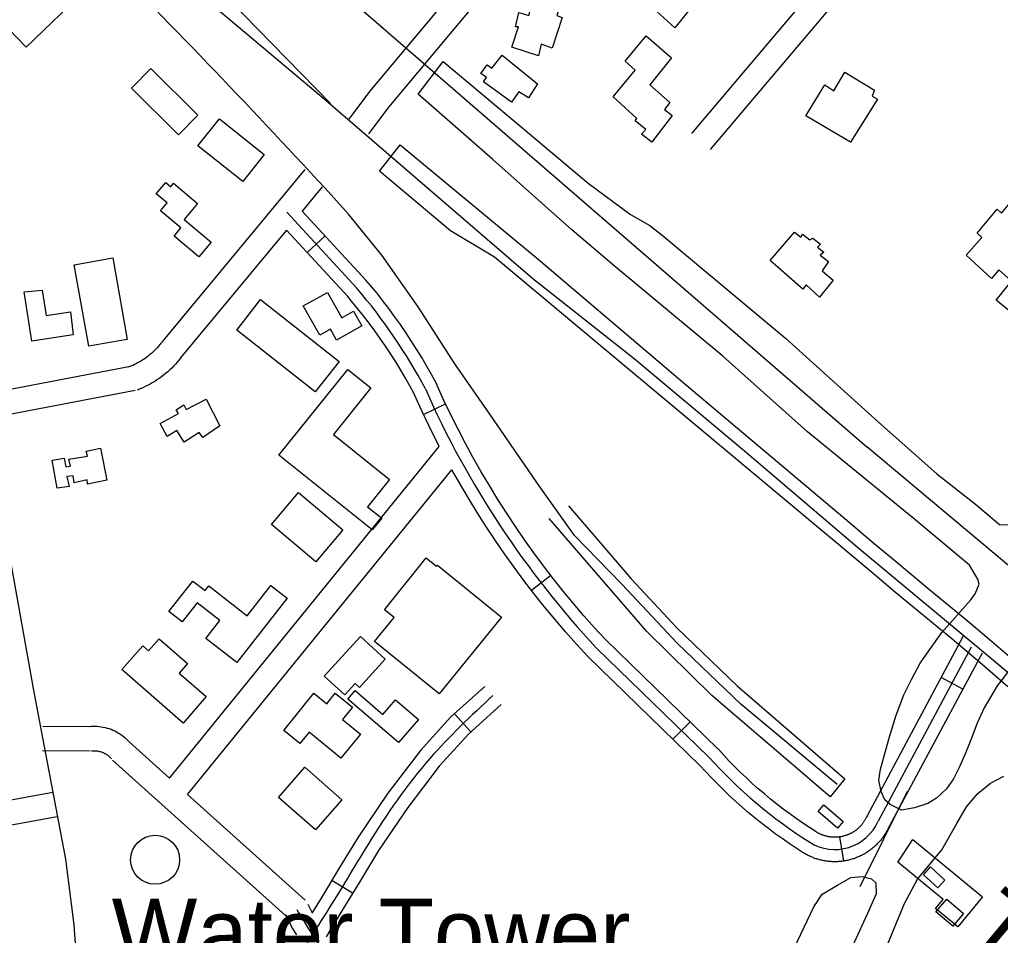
# Model space of a CAD drawing. Extents: x 3683402 to 3721514, y 487807 to 513565.
# Drawn here: x 3699177 to 3700378, y 501163 to 502284 of the extents above; entities that cross this region are included whole.
import ezdxf

# ---------------------------------------------------------------- set-up
doc = ezdxf.new("R2010")
doc.units = 0
for name, color, linetype in [('V-BLDG-OTLN', 7, 'Continuous'), ('V-BRDG-OTLN', 7, 'Continuous'), ('V-DOMW-IDEN', 7, 'Continuous'), ('V-DOMW-TANK', 7, 'Continuous'), ('V-FLOD-BASE', 7, 'Continuous'), ('V-LEVE-TOET', 7, 'Continuous'), ('V-RAIL-TRAK', 7, 'Continuous'), ('V-ROAD-CNTR', 7, 'Continuous'), ('V-RRAP-FSHR', 7, 'Continuous'), ('V-TOPO-GNAM-IDEN', 7, 'Continuous'), ('V-TOPO-SHOR', 7, 'Continuous')]:
    doc.layers.add(name, color=color, linetype=linetype)

msp = doc.modelspace()

# ---------------------------------------------------------------- linework, layer by layer
at = {"layer": 'V-BLDG-OTLN'}
for points in [[(3699165.2, 502419), (3699258.8, 502322), (3699184.9, 502250.6), (3699141.8, 502295.2), (3699172.7, 502325), (3699122.2, 502377.4)], [(3700001.7, 502301.5), (3699979.4, 502274.3), (3699952.4, 502298.5), (3699973.3, 502323.2)], [(3699810.7, 502313.5), (3699839.3, 502304), (3699835.1, 502289.5), (3699841.6, 502286.7), (3699829.1, 502249.5), (3699815.9, 502254.2), (3699812.4, 502239.9), (3699779.9, 502250.4), (3699787.9, 502275.3), (3699784.3, 502275.3), (3699788.4, 502293), (3699800.7, 502289.4), (3699802.9, 502298.6), (3699807.7, 502297.8)], [(3699944.2, 502264.4), (3699975.3, 502237.3), (3699948.8, 502204.2), (3699973.2, 502182.8), (3699966.8, 502174.1), (3699976.1, 502166.8), (3699951.3, 502134), (3699938.7, 502143.8), (3699944, 502149.9), (3699930.8, 502160.2), (3699933, 502163.3), (3699903.8, 502189.8), (3699930.9, 502222.4), (3699918.5, 502233.2)], [(3699767.9, 502240.9), (3699811.1, 502205.5), (3699800.2, 502188.4), (3699788.4, 502195.9), (3699779.5, 502183.3), (3699745, 502208.1), (3699748.6, 502213.4), (3699741.9, 502218.4), (3699749.7, 502228.8), (3699755.3, 502224.9)], [(3699313.9, 502200.2), (3699337.8, 502224.3), (3699395.3, 502167.2), (3699371.4, 502143.1)], [(3700140.1, 502166.6), (3700163.2, 502204.4), (3700174.1, 502197.2), (3700187.5, 502219.9), (3700224.2, 502197.9), (3700221.2, 502190.6), (3700227.6, 502187), (3700194.8, 502134.3)], [(3699395.4, 502129.9), (3699421.6, 502162.7), (3699476.4, 502118.9), (3699450.2, 502086.1)], [(3699365.6, 502083.8), (3699395, 502059.2), (3699378.5, 502039.5), (3699411.6, 502011.8), (3699396.6, 501993.8), (3699366.2, 502019.2), (3699374.6, 502029.2), (3699349.6, 502050.1), (3699357.7, 502059.8), (3699344.4, 502071), (3699355.9, 502084.7), (3699362, 502079.6)], [(3700336.2, 501995.7), (3700355.5, 502017.3), (3700349.6, 502022.9), (3700374.1, 502052.1), (3700379.7, 502047.1), (3700389.7, 502059.7), (3700405.2, 502046.3), (3700421.4, 502045), (3700425.1, 502012.5), (3700412.8, 502012.2), (3700397.2, 501992), (3700410.7, 501979.2), (3700399.3, 501962.6), (3700403.2, 501959.6), (3700398.5, 501950.6), (3700414.8, 501936.1), (3700399.7, 501919), (3700373.1, 501940.7), (3700390.1, 501962), (3700390.6, 501965.1), (3700376.3, 501978), (3700367.4, 501967.3)], [(3700096.2, 501989.1), (3700126, 502024.1), (3700133.6, 502017.7), (3700135.8, 502021.4), (3700144.8, 502014.7), (3700148.4, 502016.7), (3700157.7, 502009.1), (3700154.1, 502005.8), (3700161.9, 501999.6), (3700157.5, 501995.7), (3700167.6, 501987.9), (3700159.8, 501976.7), (3700173.2, 501965.3), (3700156.8, 501944.5), (3700140.5, 501959.3), (3700136.3, 501954.2)], [(3699243.9, 501984.1), (3699291.1, 501992.4), (3699308.7, 501892.6), (3699261.6, 501884.2)], [(3699204.5, 501953.1), (3699209.3, 501922), (3699239.3, 501926.3), (3699242.7, 501898.1), (3699192.1, 501890.6), (3699182.4, 501950.8)], [(3699524.3, 501933.7), (3699553.9, 501950.3), (3699571.4, 501919.2), (3699586, 501927.4), (3699596.2, 501909.3), (3699565.2, 501891.9), (3699557.7, 501905.2), (3699544.5, 501897.8)], [(3699442.8, 501904.1), (3699472, 501941.4), (3699568.2, 501865.7), (3699539, 501828.5)], [(3699494.6, 501751.1), (3699578.9, 501856), (3699607.2, 501833.2), (3699561.5, 501776.3), (3699630, 501721.3), (3699603.1, 501687.8), (3699620.4, 501673.9), (3699608.7, 501659.4)], [(3699405.5, 501819.4), (3699422.1, 501787), (3699401.2, 501772.7), (3699397, 501778.8), (3699378.3, 501767), (3699369.6, 501781), (3699357.8, 501773.7), (3699349.1, 501789.6), (3699371.7, 501802), (3699368.9, 501806.4), (3699378.1, 501812.4), (3699381, 501806.8)], [(3699276.2, 501759.4), (3699283.6, 501720.5), (3699260.1, 501715.4), (3699259.5, 501720.8), (3699243.9, 501717.1), (3699242.4, 501725.5), (3699234.9, 501724.6), (3699237.7, 501712.6), (3699222.9, 501710.3), (3699216.9, 501744.7), (3699231.7, 501747.2), (3699233.7, 501736.6), (3699239.3, 501737.5), (3699237.3, 501745.9), (3699260, 501749.8), (3699258.6, 501755.7)], [(3699518.7, 501705.2), (3699572.8, 501659.4), (3699539.7, 501620.1), (3699485.5, 501665.9)], [(3699767.1, 501552.7), (3699690.8, 501458.5), (3699611.7, 501522.6), (3699635.5, 501552), (3699623.7, 501561.6), (3699675, 501625), (3699687.6, 501614.8), (3699688.8, 501616.2)], [(3699359.9, 501559.4), (3699389.1, 501596.8), (3699404.1, 501585.1), (3699408.6, 501590.8), (3699455.7, 501554), (3699484.8, 501591.3), (3699504.6, 501575.9), (3699443, 501497), (3699405.1, 501526.6), (3699422.2, 501548.5), (3699394.5, 501570.1), (3699376.2, 501546.7)], [(3699302.2, 501488.6), (3699327.7, 501517.6), (3699334.9, 501511.2), (3699347.9, 501526), (3699382.5, 501495.6), (3699372.4, 501484.1), (3699405.4, 501455.2), (3699377.1, 501422.8)], [(3699550.1, 501480.1), (3699594.6, 501528.8), (3699624.8, 501501.3), (3699593.1, 501466.6), (3699588, 501471.3), (3699575.1, 501457.3)], [(3699579.1, 501452.3), (3699588, 501462.6), (3699622, 501433.4), (3699637.4, 501451.3), (3699665.3, 501427.3), (3699641, 501399.1)], [(3699500.4, 501413.9), (3699537.5, 501459.4), (3699553.2, 501446.6), (3699563.6, 501459.3), (3699584.6, 501442.2), (3699572.3, 501427.2), (3699594.3, 501409.2), (3699570.4, 501380), (3699531.7, 501411.7), (3699520.2, 501397.7)], [(3699494, 501331.9), (3699526.3, 501368.9), (3699571.8, 501329), (3699539.4, 501292.1)], [(3700155.1, 501314.7), (3700161.9, 501322.6), (3700185.5, 501302.2), (3700178.6, 501294.3)], [(3700252.5, 501252.5), (3700270.9, 501280.4), (3700356.2, 501210), (3700325.9, 501173.3), (3700298.9, 501195.6), (3700308, 501206.6)], [(3700292.7, 501246.6), (3700310.3, 501230.4), (3700301.6, 501220.9), (3700284, 501237)], [(3700299.3, 501191.7), (3700312.4, 501207.2), (3700332.9, 501189.8), (3700319.8, 501174.3)]]:
    msp.add_lwpolyline(points, close=True, dxfattribs=at)
at = {"layer": 'V-BRDG-OTLN'}
msp.add_lwpolyline([(3700387.4, 501467.4), (3700353, 501496.9), (3700318.6, 501526.2), (3700295.9, 501544.8), (3700273.1, 501563.7), (3700250.3, 501582.5), (3700227.6, 501601.5), (3700204.9, 501620.5), (3700118.1, 501693), (3699888, 501885.3), (3699758.4, 501993.4), (3699704.7, 502025.5), (3699617.9, 502098.7), (3699631.2, 502115.7), (3699643.2, 502131.1), (3699812, 501990.8), (3699991.9, 501838.2), (3700187.6, 501673.3), (3700223.7, 501642.9), (3700246.3, 501623.9), (3700269, 501605), (3700291.7, 501586.2), (3700314.5, 501567.4), (3700337.4, 501548.6), (3700372, 501519.1), (3700406.5, 501489.6)], dxfattribs=at)
at = {"layer": 'V-DOMW-TANK'}
msp.add_line((3699342.9, 501255.5), (3699342.9, 501255.5), dxfattribs=at)
msp.add_circle((3699342.9, 501255.5), 30, dxfattribs=at)
at = {"layer": 'V-FLOD-BASE'}
msp.add_line((3700206.4, 501222.7), (3700264.5, 501339.6), dxfattribs=at)
at = {"layer": 'V-LEVE-TOET'}
msp.add_line((3699665, 502193.1), (3699695.8, 502233), dxfattribs=at)
for points in [[(3699695.8, 502233), (3699791.3, 502152.8), (3699873.5, 502083.9), (3699925.1, 502045.8), (3699948.7, 502032.2), (3699964, 502020.4), (3700021.1, 501972.5), (3700115.1, 501894.3), (3700228.8, 501791.2), (3700300.2, 501728.1), (3700347.9, 501691), (3700377, 501666.1), (3700389.2, 501665.6)], [(3700405.2, 501508.5), (3700374.4, 501468.6), (3700358.3, 501441.6), (3700349.6, 501422.9), (3700341.8, 501402.2), (3700335.5, 501386), (3700327.7, 501368.3), (3700320.8, 501354.6), (3700312, 501342.3), (3700299.8, 501330.9), (3700289.5, 501324.5), (3700272.9, 501319.1), (3700257.2, 501316.1), (3700243.2, 501323), (3700236.8, 501328.9), (3700232.3, 501339.2), (3700229.3, 501352.9), (3700231.3, 501366.2), (3700242.4, 501406), (3700250.7, 501432.5), (3700259.9, 501457.6), (3700269.2, 501476.3), (3700279.9, 501496.4), (3700306.3, 501533.8), (3700341.9, 501573.7), (3700347.3, 501581.1), (3700352.2, 501592.9), (3700350.7, 501599.2), (3700340.3, 501616.4), (3700270.9, 501674), (3700142, 501779.6), (3700038.1, 501872), (3699905.2, 501982.9), (3699853.5, 502026.9), (3699756.6, 502113), (3699665, 502193.1)], [(3700125.7, 501147.3), (3700149.6, 501197.9), (3700159.9, 501213.2), (3700178.5, 501224.5), (3700195.1, 501233.9), (3700208.9, 501234.9), (3700220.2, 501232), (3700225.6, 501227.1), (3700226.1, 501213.9), (3700214.9, 501188.8), (3700180.8, 501114.1)]]:
    msp.add_lwpolyline(points, dxfattribs=at)
at = {"layer": 'V-RAIL-TRAK'}
for points in [[(3695859.4, 505530.3), (3700214.8, 501761.3)], [(3700497.2, 501525.6), (3700430.9, 501579.8), (3700214.8, 501761.3)]]:
    msp.add_lwpolyline(points, dxfattribs=at)
at = {"layer": 'V-ROAD-CNTR'}
for p, q in [((3699529.1, 501999.1), (3699551.1, 502019.5)), ((3699671.7, 501800.9), (3699698.7, 501813.9)), ((3699803.7, 501585.6), (3699827.5, 501603.8)), ((3700332.1, 501464.5), (3700305.6, 501478.7)), ((3699729.6, 501412.1), (3699709.5, 501434.3)), ((3699977.2, 501403), (3699998.1, 501424.5)), ((3700186.4, 501253.9), (3700181.6, 501283.5)), ((3699584.8, 501214.5), (3699559.2, 501230))]:
    msp.add_line(p, q, dxfattribs=at)
for points in [[(3699557.7, 502181.4), (3699361.2, 502382.6), (3699254.9, 502485.2), (3699154.4, 502581.5), (3699063.3, 502659.8), (3698977.7, 502734.5), (3698812.2, 502880.8), (3698689.3, 502992.2), (3698582.2, 503085.9), (3698474.2, 503179.4), (3698321, 503307)], [(3700195.1, 502854.3), (3699629.1, 502177.5), (3699604.2, 502144.4)], [(3700129.1, 502822.1), (3699605.5, 502196.2), (3699580.2, 502162.4)], [(3698996.6, 502636.5), (3699014, 502541.8), (3699075.7, 502181.8), (3699124.4, 501849.4), (3699193.6, 501465.3), (3699233, 501256.1), (3699243.4, 501175.8), (3699246.5, 501129.4), (3699248.4, 501089.1), (3699245, 501042.9), (3699236.3, 500998.5), (3699218.7, 500940.9), (3699188.9, 500871.3), (3699146.7, 500786.9), (3698923.9, 500348), (3698664.5, 499823.1), (3698293, 499106.4)], [(3700331.4, 502536.5), (3699999.7, 502144.8)], [(3700354.3, 502517.2), (3700022.6, 502125.4)], [(3702239, 500002.6), (3701998, 500198.7), (3701875.2, 500297.9), (3701767.1, 500387.7), (3701606.1, 500515.5), (3701489.3, 500611.1), (3701364.2, 500717.8), (3701316.4, 500761.9), (3701239.3, 500821.2), (3701163.5, 500873.2), (3701061.3, 500943.1), (3700941.8, 501026.5), (3700845.5, 501099.4), (3700768.9, 501161.1), (3700704.5, 501215.5), (3700563.5, 501337.2), (3700365.1, 501503), (3700205.6, 501635.8), (3700064.6, 501755.9), (3699929.6, 501868.8), (3699805.4, 501967), (3699552.3, 502184.7), (3699273.8, 502419.2)], [(3699526.4, 502100.7), (3699350.7, 501888.7)], [(3699547.7, 502079.4), (3699523.2, 502049.8)], [(3700178.4, 501347.6), (3700060.1, 501445.8), (3699982.7, 501520.4), (3699914.5, 501592.8), (3699856.4, 501652.6), (3699813.3, 501713.4), (3699753, 501801), (3699709.8, 501862.8), (3699665.1, 501932.5), (3699620.4, 501995.9), (3699579.9, 502046.1), (3699551.2, 502077.8)], [(3699590, 501955.3), (3699504.1, 502048.4)], [(3700152.7, 501289.5), (3700144.4, 501294.8), (3700136.2, 501300.3), (3700128.1, 501305.9), (3700120.1, 501311.7), (3700112.2, 501317.5), (3700104.4, 501323.6), (3700096.7, 501329.7), (3700089.1, 501336), (3700081.7, 501342.4), (3700074.3, 501349), (3700067.1, 501355.7), (3700059.9, 501362.5), (3700052.9, 501369.4), (3700046.1, 501376.4), (3700039.3, 501383.6), (3700032.8, 501390.7), (3700032.2, 501391.4), (3699894.4, 501525.1), (3699881.2, 501539.4), (3699868.2, 501554.2), (3699855.4, 501569.2), (3699842.8, 501584.5), (3699830.5, 501599.9), (3699818.6, 501615.5), (3699806.7, 501631.4), (3699795.3, 501647.4), (3699784.2, 501663.6), (3699773.2, 501680.2), (3699762.7, 501696.8), (3699752.3, 501713.6), (3699742.3, 501730.6), (3699732.6, 501747.7), (3699723.2, 501765.1), (3699714.1, 501782.6), (3699705.2, 501800.3), (3699696.7, 501818), (3699688.5, 501836.1), (3699687.4, 501838.7), (3699681.5, 501849.7), (3699675.5, 501860.2), (3699669.4, 501870.5), (3699663.1, 501880.9), (3699656.6, 501891.1), (3699650, 501901), (3699643.3, 501911), (3699636.2, 501920.9), (3699629.1, 501930.5), (3699621.7, 501940.1), (3699614.3, 501949.5), (3699606.7, 501958.8), (3699601.2, 501965.2), (3699523.2, 502049.8)], [(3699503.9, 502026.5), (3699373.8, 501869.5)], [(3699691, 501761.6), (3699678.3, 501787.1), (3699669.5, 501805.3), (3699661.2, 501823.8), (3699660.5, 501825.4), (3699655.2, 501835.2), (3699649.5, 501845.2), (3699643.7, 501855.1), (3699637.7, 501865), (3699631.5, 501874.7), (3699625.1, 501884.3), (3699618.6, 501893.9), (3699612, 501903.2), (3699605.1, 501912.5), (3699598.1, 501921.7), (3699590.9, 501930.7), (3699583.6, 501939.6), (3699578.8, 501945.3), (3699503.9, 502026.5)], [(3699350.5, 501888.4), (3699348.8, 501886.3), (3699347.2, 501884.4), (3699345.5, 501882.5), (3699343.9, 501880.7), (3699342.1, 501879), (3699340.3, 501877.2), (3699338.5, 501875.6), (3699336.6, 501874), (3699334.7, 501872.4), (3699332.7, 501870.9), (3699330.7, 501869.4), (3699328.6, 501868), (3699326.5, 501866.7), (3699324.4, 501865.4), (3699322.3, 501864.2), (3699320.1, 501863), (3699317.8, 501861.9), (3699315.6, 501860.9), (3699313.3, 501859.9), (3699310.9, 501859), (3699310.4, 501858.8)], [(3699312.8, 501859.5), (3699128.7, 501824.3)], [(3699374, 501869.8), (3699372.1, 501867.4), (3699369.9, 501864.8), (3699367.7, 501862.3), (3699365.5, 501859.9), (3699363.2, 501857.6), (3699360.8, 501855.3), (3699358.3, 501853.1), (3699355.8, 501850.9), (3699353.2, 501848.8), (3699350.6, 501846.8), (3699347.9, 501844.9), (3699345.2, 501843), (3699342.4, 501841.2), (3699339.5, 501839.5), (3699336.7, 501837.9), (3699333.7, 501836.3), (3699330.8, 501834.9), (3699327.8, 501833.5), (3699324.7, 501832.2), (3699321.7, 501831), (3699320.9, 501830.7)], [(3699318.5, 501830), (3699134.4, 501794.8)], [(3699360.4, 501355.4), (3699691, 501761.6)], [(3699382.7, 501335.3), (3699706.2, 501732.8)], [(3700136.7, 501264.1), (3700127.9, 501269.7), (3700119.3, 501275.5), (3700110.9, 501281.4), (3700102.4, 501287.4), (3700094, 501293.7), (3700085.9, 501300), (3700077.7, 501306.4), (3700069.7, 501313.1), (3700061.9, 501319.8), (3700054.1, 501326.8), (3700046.6, 501333.8), (3700039, 501340.9), (3700031.6, 501348.3), (3700024.4, 501355.7), (3700017.3, 501363.2), (3700010.2, 501371), (3700010.2, 501371), (3699872.9, 501504.2), (3699858.9, 501519.4), (3699845.5, 501534.5), (3699832.5, 501549.9), (3699819.5, 501565.5), (3699806.9, 501581.4), (3699794.6, 501597.4), (3699782.5, 501613.7), (3699770.7, 501630.2), (3699759.3, 501646.9), (3699748.1, 501663.9), (3699737.3, 501680.9), (3699726.6, 501698.1), (3699706.2, 501732.8)], [(3700332.7, 501529.3), (3700214.9, 501309.4), (3700214.4, 501308.1), (3700214.1, 501307.4), (3700213.7, 501306.7), (3700213.4, 501306), (3700213, 501305.4), (3700212.6, 501304.7), (3700212.3, 501304.1), (3700211.9, 501303.5), (3700211.5, 501302.8), (3700211.1, 501302.2), (3700210.7, 501301.6), (3700210.2, 501300.9), (3700209.8, 501300.4), (3700209.4, 501299.8), (3700208.9, 501299.2), (3700208.4, 501298.6), (3700207.9, 501298), (3700207.5, 501297.5), (3700207, 501296.9), (3700206.4, 501296.3), (3700205.9, 501295.8), (3700205.4, 501295.3), (3700204.9, 501294.8), (3700204.3, 501294.3), (3700203.8, 501293.8), (3700203.2, 501293.3), (3700202.6, 501292.8), (3700202.1, 501292.3), (3700201.5, 501291.9), (3700200.8, 501291.4), (3700200.2, 501291), (3700199.6, 501290.5), (3700199, 501290.1), (3700198.4, 501289.7), (3700197.8, 501289.3), (3700197.2, 501289), (3700196.5, 501288.6), (3700195.8, 501288.2), (3700195.2, 501287.9), (3700194.5, 501287.5), (3700193.8, 501287.2), (3700193.1, 501286.9), (3700192.4, 501286.6), (3700191.8, 501286.3), (3700191.1, 501286), (3700190.4, 501285.7), (3700189.7, 501285.5), (3700189, 501285.2), (3700188.2, 501285), (3700187.5, 501284.8), (3700186.8, 501284.6), (3700186.1, 501284.4), (3700185.4, 501284.2), (3700184.6, 501284), (3700183.9, 501283.9), (3700183.2, 501283.7), (3700182.4, 501283.6), (3700181.7, 501283.5), (3700181, 501283.4), (3700180.2, 501283.3), (3700179.5, 501283.2), (3700178.7, 501283.1), (3700178, 501283.1), (3700177.3, 501283.1), (3700176.5, 501283), (3700175.8, 501283), (3700175, 501283), (3700174.2, 501283), (3700173.5, 501283.1), (3700172.8, 501283.1), (3700172, 501283.2), (3700171.3, 501283.2), (3700170.5, 501283.3), (3700169.8, 501283.4), (3700169.1, 501283.5), (3700168.3, 501283.6), (3700167.6, 501283.7), (3700166.9, 501283.9), (3700166.1, 501284), (3700165.4, 501284.2), (3700164.6, 501284.4), (3700163.9, 501284.6), (3700163.3, 501284.8), (3700162.5, 501285), (3700161.8, 501285.2), (3700161.1, 501285.5), (3700160.4, 501285.7), (3700159.7, 501286), (3700159, 501286.3), (3700158.3, 501286.6), (3700157.6, 501286.9), (3700157, 501287.2), (3700156.3, 501287.5), (3700155.6, 501287.9), (3700155, 501288.2), (3700154.3, 501288.6), (3700153.6, 501289), (3700153, 501289.3), (3700152.7, 501289.5)], [(3700021.2, 501381.2), (3699883.7, 501514.7)], [(3700342.5, 501515.7), (3700228.4, 501302.8)], [(3700355.7, 501508.6), (3700241.9, 501296.2), (3700241.7, 501295.6), (3700241.1, 501294.4), (3700240.6, 501293.3), (3700240, 501292.2), (3700239.4, 501291), (3700238.8, 501290), (3700238.1, 501288.9), (3700237.5, 501287.8), (3700236.8, 501286.7), (3700236.1, 501285.6), (3700235.4, 501284.6), (3700234.7, 501283.6), (3700233.9, 501282.5), (3700233.1, 501281.5), (3700232.4, 501280.5), (3700231.6, 501279.5), (3700230.8, 501278.5), (3700229.9, 501277.6), (3700229.1, 501276.6), (3700228.2, 501275.7), (3700227.3, 501274.8), (3700226.4, 501273.9), (3700225.5, 501273), (3700224.6, 501272.1), (3700223.6, 501271.3), (3700222.7, 501270.5), (3700221.7, 501269.7), (3700220.7, 501268.8), (3700219.7, 501268), (3700218.7, 501267.3), (3700217.7, 501266.6), (3700216.6, 501265.8), (3700215.6, 501265.1), (3700214.5, 501264.4), (3700213.4, 501263.7), (3700212.3, 501263.1), (3700211.2, 501262.5), (3700210.1, 501261.8), (3700209, 501261.2), (3700207.9, 501260.7), (3700206.7, 501260.1), (3700205.6, 501259.6), (3700204.4, 501259.1), (3700203.2, 501258.5), (3700202.1, 501258.1), (3700200.9, 501257.6), (3700199.7, 501257.2), (3700198.5, 501256.8), (3700197.3, 501256.4), (3700196.1, 501256), (3700194.8, 501255.7), (3700193.6, 501255.3), (3700192.4, 501255), (3700191.2, 501254.7), (3700189.9, 501254.5), (3700188.6, 501254.2), (3700187.4, 501254), (3700186.1, 501253.8), (3700184.9, 501253.6), (3700183.6, 501253.5), (3700182.4, 501253.4), (3700181.1, 501253.2), (3700179.8, 501253.2), (3700178.6, 501253.1), (3700177.3, 501253), (3700176, 501253), (3700174.7, 501253), (3700173.5, 501253), (3700172.2, 501253.1), (3700170.9, 501253.2), (3700169.7, 501253.2), (3700168.4, 501253.4), (3700167.1, 501253.5), (3700165.9, 501253.6), (3700164.6, 501253.8), (3700163.4, 501254), (3700162.1, 501254.2), (3700160.8, 501254.5), (3700159.6, 501254.8), (3700158.4, 501255), (3700157.2, 501255.3), (3700155.9, 501255.7), (3700154.7, 501256), (3700153.5, 501256.4), (3700152.3, 501256.8), (3700151.1, 501257.2), (3700149.9, 501257.6), (3700148.7, 501258.1), (3700147.5, 501258.6), (3700146.3, 501259.1), (3700145.2, 501259.6), (3700144, 501260.1), (3700142.9, 501260.7), (3700141.8, 501261.2), (3700140.6, 501261.9), (3700139.5, 501262.5), (3700138.4, 501263.1), (3700137.3, 501263.8), (3700136.7, 501264.1)], [(3699746.7, 501467.8), (3699705.3, 501430.5), (3699668, 501389.2), (3699628, 501337.1), (3699591.5, 501283.2), (3699568.7, 501245.8), (3699546.2, 501208.6), (3699534.9, 501190)], [(3699766.8, 501445.6), (3699726.6, 501409.3), (3699691, 501369.9), (3699652.4, 501319.5), (3699616.7, 501266.9), (3699594.3, 501230.2), (3699571.8, 501193.1), (3699552.5, 501161.1)], [(3699205.2, 501419.2), (3699263.7, 501418.7)], [(3699262.3, 501418.7), (3699264.4, 501418.9), (3699266.9, 501419), (3699269.4, 501419), (3699271.9, 501418.9), (3699274.4, 501418.7), (3699276.8, 501418.4), (3699279.3, 501417.9), (3699281.7, 501417.4), (3699284.1, 501416.8), (3699286.5, 501416), (3699288.9, 501415.2), (3699291.2, 501414.3), (3699293.4, 501413.2), (3699295.7, 501412.1), (3699297.8, 501410.8), (3699299.9, 501409.5), (3699302, 501408.1), (3699304, 501406.6), (3699305.9, 501405), (3699307.7, 501403.3), (3699309.5, 501401.6), (3699311.2, 501399.8), (3699312.3, 501398.5)], [(3699311, 501399.8), (3699360.4, 501355.4)], [(3699205, 501389.2), (3699263.5, 501388.7)], [(3699265, 501388.8), (3699266.5, 501388.9), (3699267.7, 501389), (3699268.9, 501389), (3699270.1, 501388.9), (3699271.2, 501388.8), (3699272.4, 501388.7), (3699273.6, 501388.5), (3699274.7, 501388.2), (3699275.9, 501387.9), (3699277, 501387.6), (3699278.1, 501387.2), (3699279.2, 501386.7), (3699280.3, 501386.2), (3699281.4, 501385.7), (3699282.4, 501385.1), (3699283.4, 501384.5), (3699284.4, 501383.8), (3699285.3, 501383.1), (3699286.2, 501382.3), (3699287.1, 501381.5), (3699288, 501380.7), (3699288.8, 501379.8), (3699289.6, 501378.9)], [(3699290.9, 501377.5), (3699506.5, 501183.6)], [(3699217.7, 501337.7), (3698612, 501227.3)], [(3699382.7, 501335.3), (3699526.5, 501205.9)], [(3699223.1, 501308.2), (3698617.4, 501197.7)], [(3699530.1, 501201.2), (3699535.2, 501190.3)], [(3699503, 501188.3), (3699510.9, 501171.7), (3699516.1, 501163.6)]]:
    msp.add_lwpolyline(points, dxfattribs=at)
for centre, radius, start, end in [((3691188, 494342.8), 11391.8, 42.76503, 47.00257), ((3699077.1, 501515.7), 675.5, 27.9243, 40.5969), ((3700721.2, 502296.1), 1145.5, 203.8999, 223.017), ((3700453.3, 501767.3), 579.4, 221.7854, 237.8249), ((3700175.4, 501325.8), 57.8, 237.9433, 336.4866)]:
    msp.add_arc(centre, radius, start, end, dxfattribs=at)
for points in [[(3699756.7, 501456.7), (3699679.5, 501379.5), (3699604.1, 501275.1), (3699559, 501200.9), (3699511, 501120.8), (3699469.8, 501017.3), (3699388.5, 500866.7), (3699287.9, 500705.2), (3699221.6, 500569.5), (3699204.7, 500505.9), (3699237.5, 500469.4), (3699304.5, 500436.4), (3699371.2, 500418.7), (3699401, 500406.4)], [(3699516.5, 501194.7), (3699555, 501137), (3699616.6, 501082.9), (3699718.9, 501024.2), (3699813.6, 500980.3), (3699873.3, 500960.8), (3699924.9, 500944.7), (3699966, 500929.8)]]:
    msp.add_spline(points, degree=3, dxfattribs=at)
at = {"layer": 'V-RRAP-FSHR'}
msp.add_lwpolyline([(3699849.3, 501688.7), (3699925.8, 501599.3), (3699981.8, 501539.6), (3700055.9, 501468.3), (3700187.8, 501354.7), (3700169.8, 501332.5), (3700024.6, 501456.6), (3699945.2, 501534.8), (3699825.5, 501673.5)], dxfattribs=at)
at = {"layer": 'V-TOPO-SHOR'}
msp.add_lwpolyline([(3700048.9, 500738.2), (3700060.1, 500767.3), (3700074.6, 500797.6), (3700091.4, 500831.9), (3700123, 500877.5), (3700145.3, 500922.8), (3700160.5, 500956.2), (3700179.1, 501005.4), (3700198.6, 501047.1), (3700217.3, 501091.6), (3700238.4, 501147.8), (3700260.6, 501202.1), (3700276.6, 501231.6), (3700306.3, 501267.5), (3700324.7, 501299.7), (3700336.8, 501320.2), (3700350.5, 501336.4), (3700366.1, 501349.4), (3700382.6, 501357.7)], dxfattribs=at)

# ---------------------------------------------------------------- texts
at = {"layer": 'V-DOMW-IDEN'}
msp.add_text('Water Tower', height=83, dxfattribs=at).set_placement((3699289.8, 501124.8))
at = {"layer": 'V-TOPO-GNAM-IDEN'}
msp.add_text('TUNNEL', height=83, rotation=320, dxfattribs=at).set_placement((3700328.9, 501161.3))

doc.saveas('drawing.dxf')
